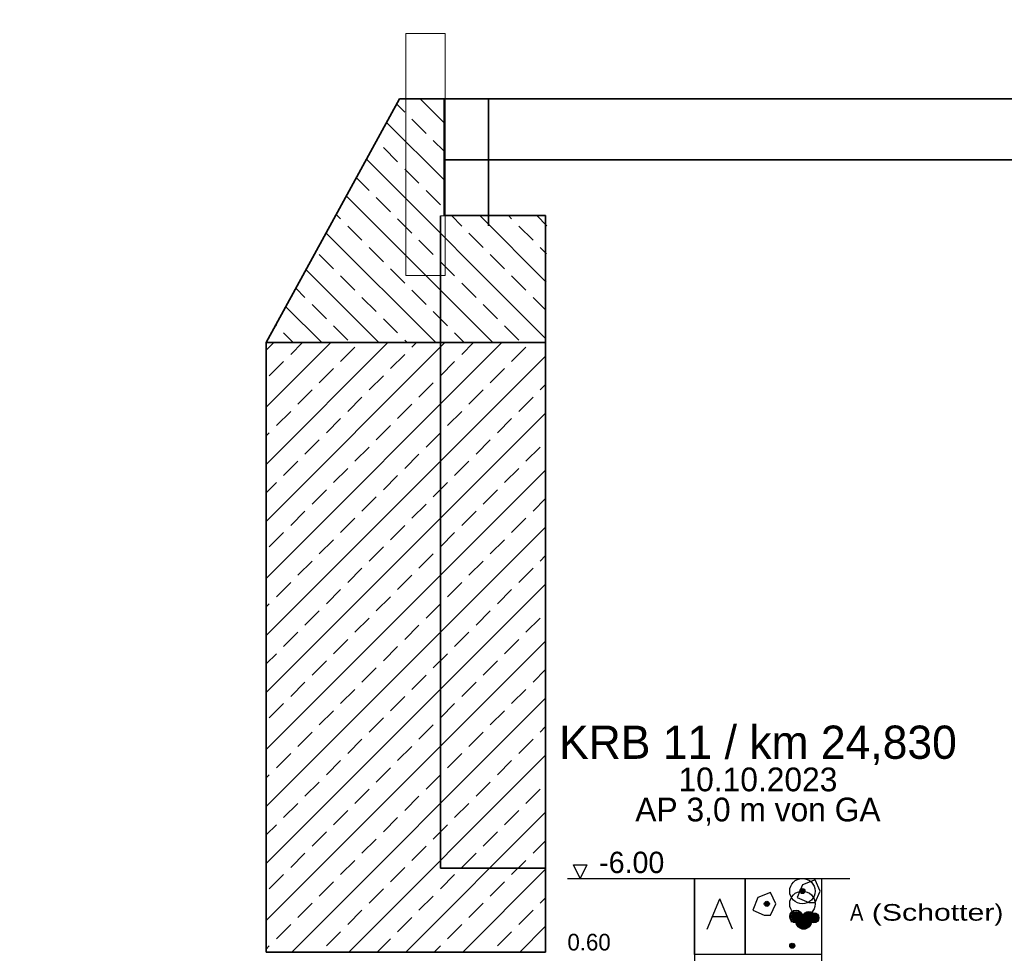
# Model space of a CAD drawing. Extents: x -805 to 3526, y -961 to 1039.
# Tile 431 of 471: x 1268.65 to 1276.4, y 30.01 to 37.36. Entities that reach past the tile are written whole.
import ezdxf
from ezdxf.enums import TextEntityAlignment as Align

# ---------------------------------------------------------------- set-up
doc = ezdxf.new("R2010")
doc.units = 0
doc.linetypes.add('AUSGEZOGEN', pattern=[2, 1, 1])
doc.linetypes.add('STRICHPUNKT', pattern=[1, 0.5, -0.25, 0, -0.25])
doc.layers.get('0').update_dxf_attribs({"color": 251})
doc.layers.add('A-WALL', color=113, linetype='Continuous', lineweight=9)
doc.layers.add('TTK-B-Bestand', color=252, linetype='Continuous', lineweight=35)
for name, color, linetype in [('TTK-Bohrprofil', 7, 'Continuous'), ('TTK-P-Bahnsteig', 12, 'Continuous'), ('TTK-P-TEXT', 12, 'AUSGEZOGEN'), ('WBObjGr', 7, 'Continuous'), ('WBObjSy', 7, 'Continuous'), ('WBObjTx', 7, 'Continuous')]:
    doc.layers.add(name, color=color, linetype=linetype)
doc.styles.add('AKG DIN 6776', font='AKG_DIN67.TTF')
doc.linetypes.add('Geländer', pattern='A,0.25,-0.1,[133,ltypeshp.shx,S=0.1,R=0,X=-0.1,Y=0],-0.1,1', length=1.45)
doc.dimstyles.new('TTK$6', dxfattribs={"dimtxt": 2.5, "dimasz": 2.5, "dimexe": 3.5, "dimexo": 0.1, "dimgap": 1, "dimtad": 1, "dimzin": 0, "dimtxsty": 'AKG DIN 6776', "dimblk": 'OBLIQUE', "dimcen": -0.09, "dimdle": 3, "dimse1": 1, "dimse2": 1, "dimclrd": 256, "dimclre": 256, "dimclrt": 256, "dimadec": 3, "dimazin": 0, "dimtfac": 1, "dimtofl": 0, "dimtmove": 0, "dimatfit": 3, "dimldrblk": 'OBLIQUE', "dimfxl": 7, "dimfxlon": 1, "dimtolj": 1, "dimtzin": 0, "dimlwd": -1, "dimlwe": -1, "dimarcsym": 0})

# ---------------------------------------------------------------- blocks, each defined once
blk = doc.blocks.new('Basiswand_DB_STB_30_0_14592422 - Basiswand_DB_STB_30_0_14592422 2-2489519-Schnitt 2')
at = {"layer": 'A-WALL'}
blk.add_line((-49.1839, 35.343), (-49.1568, 35.343), dxfattribs=at)
blk = doc.blocks.new('Basiswand_DB_STB_30_0_14592422 - Basiswand_DB_STB_30_0_14592422-2489512-Schnitt 2')
at = {"layer": 'A-WALL', "color": 7}
for p, q in [((-49.3122, 37.2478), (-49.3122, 35.343)), ((-49.0014, 37.2469), (-49.3122, 37.2478)), ((-49.0285, 37.248), (-49.0014, 37.2469)), ((-49.0014, 37.2469), (-49.0285, 37.248)), ((-49.0014, 35.343), (-49.0014, 37.2469)), ((-49.3122, 35.343), (-49.0014, 35.343)), ((-49.0014, 35.343), (-49.0285, 35.343)), ((-49.0285, 35.343), (-49.0014, 35.343))]:
    blk.add_line(p, q, dxfattribs=at)
blk = doc.blocks.new('Basiswand_DB_STB_30_0_14592422 - Basiswand_DB_STB_30_0_14592422-2489516-Schnitt 2')
for name in ['Basiswand_DB_STB_30_0_14592422 - Basiswand_DB_STB_30_0_14592422-2489512-Schnitt 2', 'Basiswand_DB_STB_30_0_14592422 - Basiswand_DB_STB_30_0_14592422 2-2489519-Schnitt 2']:
    blk.add_blockref(name, (0, 0))
blk = doc.blocks.new('*D549')
at = {"layer": 'DEFPOINTS', "color": 0}
for p in [(1594.653, 36.7397), (1594.3062, 36.5752), (8.2233, 0)]:
    blk.add_point(p, dxfattribs=at)
at = {"layer": 'TTK-B-Bestand', "insert": (1594.1093, 36.9835), "char_height": 0.25, "attachment_point": 5, "style": 'AKG DIN 6776'}
blk.add_mtext('\\A1;36,588', dxfattribs=at)
blk = doc.blocks.new('_OBLIQUE')
at = {"color": 0, "linetype": 'ByBlock'}
blk.add_line((-0.5, -0.5), (0.5, 0.5), dxfattribs=at)
blk = doc.blocks.new('*D548')
at = {"layer": 'DEFPOINTS', "color": 0}
for p in [(1585.5366, 36.7706), (1585.0459, 36.614), (-0.8681, 0.0309)]:
    blk.add_point(p, dxfattribs=at)
at = {"layer": 'TTK-B-Bestand', "insert": (1585.0178, 37.0144), "char_height": 0.25, "attachment_point": 5, "style": 'AKG DIN 6776'}
blk.add_mtext('\\A1;36,621', dxfattribs=at)
blk = doc.blocks.new('KRB DPH 11')
at = {"layer": 'WBObjGr', "color": 7, "linetype": 'Continuous'}
for points in [[(-5.497, 0), (-5.55, 0.106)], [(-5.55, 0.106), (-5.444, 0.106)], [(-5.444, 0.106), (-5.497, 0)], [(-5.597, 0), (-3.372, 0)], [(-4.5967, 0), (-4.5967, -7)], [(-3.5967, 0), (-3.5967, -7)]]:
    blk.add_lwpolyline(points, dxfattribs=at)
at = {"layer": 'WBObjSy', "color": 7, "linetype": 'Continuous'}
for points in [[(-4.5967, -0.6), (-4.5967, 0), (-4.1967, 0), (-4.1967, -0.6), (-4.5967, -0.6)], [(-4.1967, -0.6), (-4.1967, 0), (-3.5967, 0), (-3.5967, -0.6), (-4.1967, -0.6)], [(-3.7467, -0.05), (-3.7867, -0.15)], [(-3.6467, -0.01), (-3.7467, -0.05)], [(-3.6067, -0.1), (-3.6467, -0.01)], [(-4.0967, -0.15), (-4.1367, -0.25)], [(-3.9967, -0.11), (-4.0967, -0.15)], [(-3.9567, -0.2), (-3.9967, -0.11)], [(-3.7867, -0.15), (-3.6967, -0.19)], [(-3.6467, -0.19), (-3.6067, -0.1)], [(-4.4967, -0.4), (-4.3967, -0.16)], [(-4.2967, -0.4), (-4.3967, -0.16)], [(-3.9967, -0.29), (-3.9567, -0.2)], [(-3.6967, -0.19), (-3.6467, -0.19)], [(-4.4567, -0.3), (-4.3367, -0.3)], [(-4.1367, -0.25), (-4.0467, -0.29)], [(-4.0467, -0.29), (-3.9967, -0.29)], [(-3.8367, -0.34), (-3.6567, -0.34)]]:
    blk.add_lwpolyline(points, dxfattribs=at)
for centre, radius in [((-3.7467, -0.1), 0.1), ((-3.7467, -0.2), 0.1), ((-3.7467, -0.1), 0.02), ((-4.0267, -0.2), 0.02), ((-3.7967, -0.3), 0.05), ((-3.7967, -0.3), 0.04), ((-3.7367, -0.34), 0.06), ((-3.6967, -0.3), 0.04), ((-3.6567, -0.31), 0.04), ((-3.8267, -0.53), 0.02)]:
    blk.add_circle(centre, radius, dxfattribs=at)
for points in [[(-3.7663, -0.0959), (-3.7667, -0.1), (-3.7663, -0.1042)], [(-3.7567, -0.0827), (-3.7629, -0.0883), (-3.7663, -0.0959)], [(-3.7567, -0.0827), (-3.7663, -0.0959), (-3.7629, -0.1118)], [(-3.7629, -0.0883), (-3.765, -0.0919), (-3.7663, -0.0959)], [(-3.7663, -0.0959), (-3.7663, -0.1042), (-3.7629, -0.1118)], [(-3.7663, -0.1042), (-3.765, -0.1082), (-3.7629, -0.1118)], [(-3.7567, -0.0827), (-3.7601, -0.0852), (-3.7629, -0.0883)], [(-3.7567, -0.0827), (-3.7629, -0.1118), (-3.7333, -0.1149)], [(-3.7629, -0.1118), (-3.7601, -0.1149), (-3.7567, -0.1174)], [(-3.7629, -0.1118), (-3.7567, -0.1174), (-3.7488, -0.1199)], [(-3.7629, -0.1118), (-3.7488, -0.1199), (-3.7333, -0.1149)], [(-3.7488, -0.0801), (-3.7529, -0.081), (-3.7567, -0.0827)], [(-3.7405, -0.081), (-3.7488, -0.0801), (-3.7567, -0.0827)], [(-3.7284, -0.0919), (-3.7405, -0.081), (-3.7567, -0.0827)], [(-3.7333, -0.1149), (-3.7284, -0.0919), (-3.7567, -0.0827)], [(-3.7567, -0.1174), (-3.7529, -0.1191), (-3.7488, -0.1199)], [(-3.7405, -0.081), (-3.7446, -0.0801), (-3.7488, -0.0801)], [(-3.7488, -0.1199), (-3.7405, -0.1191), (-3.7333, -0.1149)], [(-3.7488, -0.1199), (-3.7446, -0.1199), (-3.7405, -0.1191)], [(-3.7333, -0.0852), (-3.7367, -0.0827), (-3.7405, -0.081)], [(-3.7284, -0.0919), (-3.7333, -0.0852), (-3.7405, -0.081)], [(-3.7405, -0.1191), (-3.7367, -0.1174), (-3.7333, -0.1149)], [(-3.7284, -0.0919), (-3.7305, -0.0883), (-3.7333, -0.0852)], [(-3.7333, -0.1149), (-3.7284, -0.1082), (-3.7284, -0.0919)], [(-3.7333, -0.1149), (-3.7305, -0.1118), (-3.7284, -0.1082)], [(-3.7267, -0.1), (-3.7271, -0.0959), (-3.7284, -0.0919)], [(-3.7284, -0.1082), (-3.7267, -0.1), (-3.7284, -0.0919)], [(-4.0463, -0.1959), (-4.0467, -0.2), (-4.0463, -0.2042)], [(-4.0367, -0.1827), (-4.0429, -0.1883), (-4.0463, -0.1959)], [(-4.0367, -0.1827), (-4.0463, -0.1959), (-4.0429, -0.2118)], [(-4.0429, -0.1883), (-4.045, -0.1919), (-4.0463, -0.1959)], [(-4.0463, -0.1959), (-4.0463, -0.2042), (-4.0429, -0.2118)], [(-4.0463, -0.2042), (-4.045, -0.2082), (-4.0429, -0.2118)], [(-4.0367, -0.1827), (-4.0401, -0.1852), (-4.0429, -0.1883)], [(-4.0367, -0.1827), (-4.0429, -0.2118), (-4.0133, -0.2149)], [(-4.0429, -0.2118), (-4.0401, -0.2149), (-4.0367, -0.2174)], [(-4.0429, -0.2118), (-4.0367, -0.2174), (-4.0288, -0.2199)], [(-4.0429, -0.2118), (-4.0288, -0.2199), (-4.0133, -0.2149)], [(-4.0288, -0.1801), (-4.0329, -0.181), (-4.0367, -0.1827)], [(-4.0205, -0.181), (-4.0288, -0.1801), (-4.0367, -0.1827)], [(-4.0084, -0.1919), (-4.0205, -0.181), (-4.0367, -0.1827)], [(-4.0133, -0.2149), (-4.0084, -0.1919), (-4.0367, -0.1827)], [(-4.0367, -0.2174), (-4.0329, -0.2191), (-4.0288, -0.2199)], [(-4.0205, -0.181), (-4.0246, -0.1801), (-4.0288, -0.1801)], [(-4.0288, -0.2199), (-4.0205, -0.2191), (-4.0133, -0.2149)], [(-4.0288, -0.2199), (-4.0246, -0.2199), (-4.0205, -0.2191)], [(-4.0133, -0.1852), (-4.0167, -0.1827), (-4.0205, -0.181)], [(-4.0084, -0.1919), (-4.0133, -0.1852), (-4.0205, -0.181)], [(-4.0205, -0.2191), (-4.0167, -0.2174), (-4.0133, -0.2149)], [(-4.0084, -0.1919), (-4.0105, -0.1883), (-4.0133, -0.1852)], [(-4.0133, -0.2149), (-4.0084, -0.2082), (-4.0084, -0.1919)], [(-4.0133, -0.2149), (-4.0105, -0.2118), (-4.0084, -0.2082)], [(-4.0067, -0.2), (-4.0071, -0.1959), (-4.0084, -0.1919)], [(-4.0084, -0.2082), (-4.0067, -0.2), (-4.0084, -0.1919)], [(-3.8358, -0.2917), (-3.8367, -0.3), (-3.8358, -0.3084)], [(-3.8167, -0.2654), (-3.8291, -0.2765), (-3.8358, -0.2917)], [(-3.8167, -0.2654), (-3.8358, -0.2917), (-3.8291, -0.3235)], [(-3.8291, -0.2765), (-3.8332, -0.2838), (-3.8358, -0.2917)], [(-3.8358, -0.2917), (-3.8358, -0.3084), (-3.8291, -0.3235)], [(-3.8358, -0.3084), (-3.8332, -0.3163), (-3.8291, -0.3235)], [(-3.8167, -0.2654), (-3.8235, -0.2703), (-3.8291, -0.2765)], [(-3.8167, -0.2654), (-3.8291, -0.3235), (-3.7699, -0.3298)], [(-3.8009, -0.2603), (-3.8091, -0.262), (-3.8167, -0.2654)], [(-3.7843, -0.262), (-3.8009, -0.2603), (-3.8167, -0.2654)], [(-3.7602, -0.2838), (-3.7843, -0.262), (-3.8167, -0.2654)], [(-3.7699, -0.3298), (-3.7602, -0.2838), (-3.8167, -0.2654)], [(-3.7843, -0.262), (-3.7925, -0.2603), (-3.8009, -0.2603)], [(-3.7667, -0.2881), (-3.7852, -0.3048), (-3.7954, -0.3276)], [(-3.7667, -0.2881), (-3.7954, -0.3276), (-3.7852, -0.3753)], [(-3.7852, -0.3048), (-3.7915, -0.3156), (-3.7954, -0.3276)], [(-3.7667, -0.2881), (-3.7768, -0.2954), (-3.7852, -0.3048)], [(-3.7667, -0.2881), (-3.7852, -0.3753), (-3.6966, -0.3846)], [(-3.7699, -0.2703), (-3.7767, -0.2654), (-3.7843, -0.262)], [(-3.7602, -0.2838), (-3.7699, -0.2703), (-3.7843, -0.262)], [(-3.7602, -0.2838), (-3.7643, -0.2765), (-3.7699, -0.2703)], [(-3.7699, -0.3298), (-3.7602, -0.3163), (-3.7602, -0.2838)], [(-3.743, -0.2804), (-3.7552, -0.283), (-3.7667, -0.2881)], [(-3.7182, -0.283), (-3.743, -0.2804), (-3.7667, -0.2881)], [(-3.6819, -0.3156), (-3.7182, -0.283), (-3.7667, -0.2881)], [(-3.6966, -0.3846), (-3.6819, -0.3156), (-3.7667, -0.2881)], [(-3.7567, -0.3), (-3.7576, -0.2917), (-3.7602, -0.2838)], [(-3.7602, -0.3163), (-3.7567, -0.3), (-3.7602, -0.2838)], [(-3.7182, -0.283), (-3.7304, -0.2804), (-3.743, -0.2804)], [(-3.7358, -0.2917), (-3.7367, -0.3), (-3.7358, -0.3084)], [(-3.7167, -0.2654), (-3.7291, -0.2765), (-3.7358, -0.2917)], [(-3.7167, -0.2654), (-3.7358, -0.2917), (-3.7291, -0.3235)], [(-3.7291, -0.2765), (-3.7332, -0.2838), (-3.7358, -0.2917)], [(-3.7358, -0.2917), (-3.7358, -0.3084), (-3.7291, -0.3235)], [(-3.7358, -0.3084), (-3.7332, -0.3163), (-3.7291, -0.3235)], [(-3.7167, -0.2654), (-3.7235, -0.2703), (-3.7291, -0.2765)], [(-3.7167, -0.2654), (-3.7291, -0.3235), (-3.6699, -0.3298)], [(-3.6966, -0.2954), (-3.7067, -0.2881), (-3.7182, -0.283)], [(-3.6819, -0.3156), (-3.6966, -0.2954), (-3.7182, -0.283)], [(-3.7009, -0.2603), (-3.7091, -0.262), (-3.7167, -0.2654)], [(-3.6843, -0.262), (-3.7009, -0.2603), (-3.7167, -0.2654)], [(-3.6602, -0.2838), (-3.6843, -0.262), (-3.7167, -0.2654)], [(-3.6699, -0.3298), (-3.6602, -0.2838), (-3.7167, -0.2654)], [(-3.6843, -0.262), (-3.6925, -0.2603), (-3.7009, -0.2603)], [(-3.6958, -0.3017), (-3.6967, -0.31), (-3.6958, -0.3184)], [(-3.6819, -0.3156), (-3.6882, -0.3048), (-3.6966, -0.2954)], [(-3.6767, -0.2754), (-3.6891, -0.2865), (-3.6958, -0.3017)], [(-3.6767, -0.2754), (-3.6958, -0.3017), (-3.6891, -0.3335)], [(-3.6891, -0.2865), (-3.6932, -0.2938), (-3.6958, -0.3017)], [(-3.6958, -0.3017), (-3.6958, -0.3184), (-3.6891, -0.3335)], [(-3.6767, -0.2754), (-3.6835, -0.2803), (-3.6891, -0.2865)], [(-3.6767, -0.2754), (-3.6891, -0.3335), (-3.6299, -0.3398)], [(-3.6699, -0.2703), (-3.6767, -0.2654), (-3.6843, -0.262)], [(-3.6602, -0.2838), (-3.6699, -0.2703), (-3.6843, -0.262)], [(-3.6609, -0.2703), (-3.6691, -0.272), (-3.6767, -0.2754)], [(-3.6443, -0.272), (-3.6609, -0.2703), (-3.6767, -0.2754)], [(-3.6202, -0.2938), (-3.6443, -0.272), (-3.6767, -0.2754)], [(-3.6299, -0.3398), (-3.6202, -0.2938), (-3.6767, -0.2754)], [(-3.6602, -0.2838), (-3.6643, -0.2765), (-3.6699, -0.2703)], [(-3.6699, -0.3298), (-3.6602, -0.3163), (-3.6602, -0.2838)], [(-3.6443, -0.272), (-3.6525, -0.2703), (-3.6609, -0.2703)], [(-3.6567, -0.3), (-3.6576, -0.2917), (-3.6602, -0.2838)], [(-3.6602, -0.3163), (-3.6567, -0.3), (-3.6602, -0.2838)], [(-3.6299, -0.2803), (-3.6367, -0.2754), (-3.6443, -0.272)], [(-3.6202, -0.2938), (-3.6299, -0.2803), (-3.6443, -0.272)], [(-3.6202, -0.2938), (-3.6243, -0.2865), (-3.6299, -0.2803)], [(-3.6299, -0.3398), (-3.6202, -0.3263), (-3.6202, -0.2938)], [(-3.6167, -0.31), (-3.6176, -0.3017), (-3.6202, -0.2938)], [(-3.6202, -0.3263), (-3.6167, -0.31), (-3.6202, -0.2938)], [(-3.8291, -0.3235), (-3.8235, -0.3298), (-3.8167, -0.3347)], [(-3.8291, -0.3235), (-3.8167, -0.3347), (-3.8009, -0.3398)], [(-3.8291, -0.3235), (-3.8009, -0.3398), (-3.7699, -0.3298)], [(-3.8167, -0.3347), (-3.8091, -0.3381), (-3.8009, -0.3398)], [(-3.8009, -0.3398), (-3.7843, -0.3381), (-3.7699, -0.3298)], [(-3.8009, -0.3398), (-3.7925, -0.3398), (-3.7843, -0.3381)], [(-3.7954, -0.3276), (-3.7967, -0.34), (-3.7954, -0.3525)], [(-3.7954, -0.3276), (-3.7954, -0.3525), (-3.7852, -0.3753)], [(-3.7954, -0.3525), (-3.7915, -0.3644), (-3.7852, -0.3753)], [(-3.7852, -0.3753), (-3.7768, -0.3846), (-3.7667, -0.392)], [(-3.7852, -0.3753), (-3.7667, -0.392), (-3.743, -0.3997)], [(-3.7852, -0.3753), (-3.743, -0.3997), (-3.6966, -0.3846)], [(-3.7843, -0.3381), (-3.7767, -0.3347), (-3.7699, -0.3298)], [(-3.7699, -0.3298), (-3.7643, -0.3235), (-3.7602, -0.3163)], [(-3.743, -0.3997), (-3.7182, -0.3971), (-3.6966, -0.3846)], [(-3.7291, -0.3235), (-3.7235, -0.3298), (-3.7167, -0.3347)], [(-3.7291, -0.3235), (-3.7167, -0.3347), (-3.7009, -0.3398)], [(-3.7291, -0.3235), (-3.7009, -0.3398), (-3.6699, -0.3298)], [(-3.7182, -0.3971), (-3.7067, -0.392), (-3.6966, -0.3846)], [(-3.7167, -0.3347), (-3.7091, -0.3381), (-3.7009, -0.3398)], [(-3.7009, -0.3398), (-3.6843, -0.3381), (-3.6699, -0.3298)], [(-3.7009, -0.3398), (-3.6925, -0.3398), (-3.6843, -0.3381)], [(-3.6966, -0.3846), (-3.6819, -0.3644), (-3.6819, -0.3156)], [(-3.6966, -0.3846), (-3.6882, -0.3753), (-3.6819, -0.3644)], [(-3.6958, -0.3184), (-3.6932, -0.3263), (-3.6891, -0.3335)], [(-3.6891, -0.3335), (-3.6835, -0.3398), (-3.6767, -0.3447)], [(-3.6891, -0.3335), (-3.6767, -0.3447), (-3.6609, -0.3498)], [(-3.6891, -0.3335), (-3.6609, -0.3498), (-3.6299, -0.3398)], [(-3.6843, -0.3381), (-3.6767, -0.3347), (-3.6699, -0.3298)], [(-3.6767, -0.34), (-3.678, -0.3276), (-3.6819, -0.3156)], [(-3.6819, -0.3644), (-3.6767, -0.34), (-3.6819, -0.3156)], [(-3.6767, -0.3447), (-3.6691, -0.3481), (-3.6609, -0.3498)], [(-3.6699, -0.3298), (-3.6643, -0.3235), (-3.6602, -0.3163)], [(-3.6609, -0.3498), (-3.6443, -0.3481), (-3.6299, -0.3398)], [(-3.6609, -0.3498), (-3.6525, -0.3498), (-3.6443, -0.3481)], [(-3.6443, -0.3481), (-3.6367, -0.3447), (-3.6299, -0.3398)], [(-3.6299, -0.3398), (-3.6243, -0.3335), (-3.6202, -0.3263)], [(-3.7667, -0.392), (-3.7552, -0.3971), (-3.743, -0.3997)], [(-3.743, -0.3997), (-3.7304, -0.3997), (-3.7182, -0.3971)], [(-3.8463, -0.5259), (-3.8467, -0.53), (-3.8463, -0.5342)], [(-3.8367, -0.5127), (-3.8429, -0.5183), (-3.8463, -0.5259)], [(-3.8367, -0.5127), (-3.8463, -0.5259), (-3.8429, -0.5418)], [(-3.8429, -0.5183), (-3.845, -0.5219), (-3.8463, -0.5259)], [(-3.8463, -0.5259), (-3.8463, -0.5342), (-3.8429, -0.5418)], [(-3.8463, -0.5342), (-3.845, -0.5382), (-3.8429, -0.5418)], [(-3.8367, -0.5127), (-3.8401, -0.5152), (-3.8429, -0.5183)], [(-3.8367, -0.5127), (-3.8429, -0.5418), (-3.8133, -0.5449)], [(-3.8429, -0.5418), (-3.8401, -0.5449), (-3.8367, -0.5474)], [(-3.8429, -0.5418), (-3.8367, -0.5474), (-3.8288, -0.5499)], [(-3.8429, -0.5418), (-3.8288, -0.5499), (-3.8133, -0.5449)], [(-3.8288, -0.5101), (-3.8329, -0.511), (-3.8367, -0.5127)], [(-3.8205, -0.511), (-3.8288, -0.5101), (-3.8367, -0.5127)], [(-3.8084, -0.5219), (-3.8205, -0.511), (-3.8367, -0.5127)], [(-3.8133, -0.5449), (-3.8084, -0.5219), (-3.8367, -0.5127)], [(-3.8205, -0.511), (-3.8246, -0.5101), (-3.8288, -0.5101)], [(-3.8133, -0.5152), (-3.8167, -0.5127), (-3.8205, -0.511)], [(-3.8084, -0.5219), (-3.8133, -0.5152), (-3.8205, -0.511)], [(-3.8084, -0.5219), (-3.8105, -0.5183), (-3.8133, -0.5152)], [(-3.8133, -0.5449), (-3.8084, -0.5382), (-3.8084, -0.5219)], [(-3.8133, -0.5449), (-3.8105, -0.5418), (-3.8084, -0.5382)], [(-3.8067, -0.53), (-3.8071, -0.5259), (-3.8084, -0.5219)], [(-3.8084, -0.5382), (-3.8067, -0.53), (-3.8084, -0.5219)], [(-3.8367, -0.5474), (-3.8329, -0.5491), (-3.8288, -0.5499)], [(-3.8288, -0.5499), (-3.8205, -0.5491), (-3.8133, -0.5449)], [(-3.8288, -0.5499), (-3.8246, -0.5499), (-3.8205, -0.5491)], [(-3.8205, -0.5491), (-3.8167, -0.5474), (-3.8133, -0.5449)]]:
    blk.add_solid(points, dxfattribs=at)
at = {"layer": 'WBObjTx', "color": 7, "style": 'AKG DIN 6776'}
for s, height, p in [('KRB 11 / km 24,830', 0.261761, (-4.0967, 0.9416)), ('10.10.2023', 0.18697, (-4.0967, 0.6859)), ('AP 3,0 m von GA', 0.186972, (-4.0967, 0.449))]:
    blk.add_text(s, height=height, dxfattribs=at).set_placement(p, align=Align.CENTER)
for s, height, p in [('-6.00', 0.16828, (-5.347, 0.042)), ('0.60', 0.13088, (-5.597, -0.5673))]:
    blk.add_text(s, height=height, dxfattribs=at).set_placement(p)
for s, height, width, p, p2 in [('A', 0.1309, 1.13441, (-3.372, -0.3328), (-3.2662, -0.3328)), (' (Schotter', 0.13088, 1.603825, (-3.2662, -0.3328), (-2.2341, -0.3328)), (')', 0.1309, 1.841539, (-2.2341, -0.3328), (-2.1654, -0.3328))]:
    blk.add_text(s, height=height, dxfattribs=dict(at, width=width)).set_placement(p, p2, align=Align.FIT)
blk = doc.blocks.new('*D536')
at = {"layer": 'DEFPOINTS', "color": 0}
for p in [(1593.4264, 36.6522), (1593.9095, 36.6522), (733.0659, 0.1071)]:
    blk.add_point(p, dxfattribs=at)
at = {"layer": 'TTK-P-TEXT', "insert": (1594.4538, 36.896), "char_height": 0.25, "attachment_point": 5, "style": 'AKG DIN 6776'}
blk.add_mtext('\\A1;36,589', dxfattribs=at)

msp = doc.modelspace()

# ---------------------------------------------------------------- hatches: boundary and pattern name
at = {"layer": 'TTK-B-Bestand'}
h = msp.add_hatch(dxfattribs=at)
h.set_pattern_fill('ANSI33', color=251, scale=0.05, angle=90)
h.set_pattern_definition([(135, (1271.96073, 31.63483), (-0.224506, -0.224506), []), (135, (1271.96073, 31.85934), (-0.224506, -0.224506), [0.15875, -0.079375])])
h.paths.add_polyline_path([(1272.8009, 35.8142), (1271.9897, 35.8142), (1271.9897, 36.7342), (1271.6397, 36.7342), (1270.5897, 34.8142), (1272.7897, 34.8142)])
h = msp.add_hatch(dxfattribs=at)
h.set_pattern_fill('ANSI33', color=251, scale=0.05)
h.set_pattern_definition([(45, (1271.96073, 31.63483), (-0.224506, 0.224506), []), (45, (1272.18524, 31.63483), (-0.224506, 0.224506), [0.15875, -0.079375])])
h.paths.add_polyline_path([(1272.7897, 34.8142), (1270.5897, 34.8142), (1270.5897, 30.0157), (1272.7897, 30.0157)])

# ---------------------------------------------------------------- linework, layer by layer
at = {"layer": 'A-WALL', "color": 251}
msp.add_line((1271.9879, 35.8129), (1271.9607, 35.8117), dxfattribs=at)
at = {"layer": 'A-WALL', "color": 251, "lineweight": 35}
for p, q in [((1271.9607, 30.6763), (1271.9607, 35.8117)), ((1272.7897, 35.8142), (1272.7897, 30.6763)), ((1272.7897, 30.6763), (1271.9607, 30.6763))]:
    msp.add_line(p, q, dxfattribs=at)
at = {"layer": 'TTK-B-Bestand', "color": 251}
for p, q in [((1271.6397, 36.7342), (1270.5897, 34.8142)), ((1271.9897, 36.7342), (1271.6397, 36.7342)), ((1271.9879, 36.7329), (1295.0784, 36.7329)), ((1271.9897, 36.7342), (1271.9897, 35.8142)), ((1271.9879, 36.2529), (1295.0784, 36.2529)), ((1272.7897, 35.8142), (1271.9897, 35.8142)), ((1272.7897, 35.8142), (1272.7897, 30.0157)), ((1270.5897, 34.8142), (1270.5897, 30.0157)), ((1272.7897, 34.8142), (1270.5897, 34.8142)), ((1270.5897, 30.0157), (1272.7897, 30.0157))]:
    msp.add_line(p, q, dxfattribs=at)
at = {"layer": 'TTK-B-Bestand', "color": 251, "linetype": 'STRICHPUNKT', "ltscale": 2}
msp.add_line((1272.3397, 36.7342), (1272.3397, 35.4171), dxfattribs=at)
at = {"layer": 'TTK-P-Bahnsteig', "color": 251}
msp.add_circle((473.7851, 39.1322), 1000, dxfattribs=at)

# ---------------------------------------------------------------- block references
at = {"layer": 'A-WALL', "color": 251, "xscale": -1}
msp.add_blockref('Basiswand_DB_STB_30_0_14592422 - Basiswand_DB_STB_30_0_14592422-2489516-Schnitt 2', (1222.6867, 0.001), dxfattribs=at)
at = {"layer": 'TTK-Bohrprofil', "color": 251, "linetype": 'Geländer'}
msp.add_blockref('KRB DPH 11', (1278.5585, 30.5952), dxfattribs=at)

# ---------------------------------------------------------------- dimensions: what is measured, and where the dimension line sits
at = {"layer": 'TTK-B-Bestand', "color": 251}
for feature_location, offset, origin, text, picture, middle in [((1585.0459, 36.614), (0.4461, 0.1576), (-0.8681, 0.0309), '36,621', '*D548', (1585.0178, 37.0144)), ((1594.3062, 36.5752), (0.2947, 0.1656), (8.2233, 0), '36,588', '*D549', (1594.1093, 36.9835))]:
    dim = msp.add_ordinate_dim(feature_location=feature_location, offset=offset, dtype=0, origin=origin, text=text, dimstyle='TTK$6', override={"dimscale": 0, "dimdec": 3, "dimtmove": 1, "dimfxlon": 0}, dxfattribs=at)
    dim.commit()
    dim.dimension.update_dxf_attribs({"geometry": picture, "text_midpoint": middle})
at = {"layer": 'TTK-P-TEXT', "color": 251}
dim = msp.add_ordinate_dim(feature_location=(1593.4264, 36.6522), offset=(0.4831, 0), dtype=0, origin=(733.0659, 0.1071), text='36,589', dimstyle='TTK$6', override={"dimscale": 0, "dimfxlon": 0}, dxfattribs=at)
dim.commit()
dim.dimension.update_dxf_attribs({"geometry": '*D536', "text_midpoint": (1594.4538, 36.896)})

doc.saveas('drawing.dxf')
